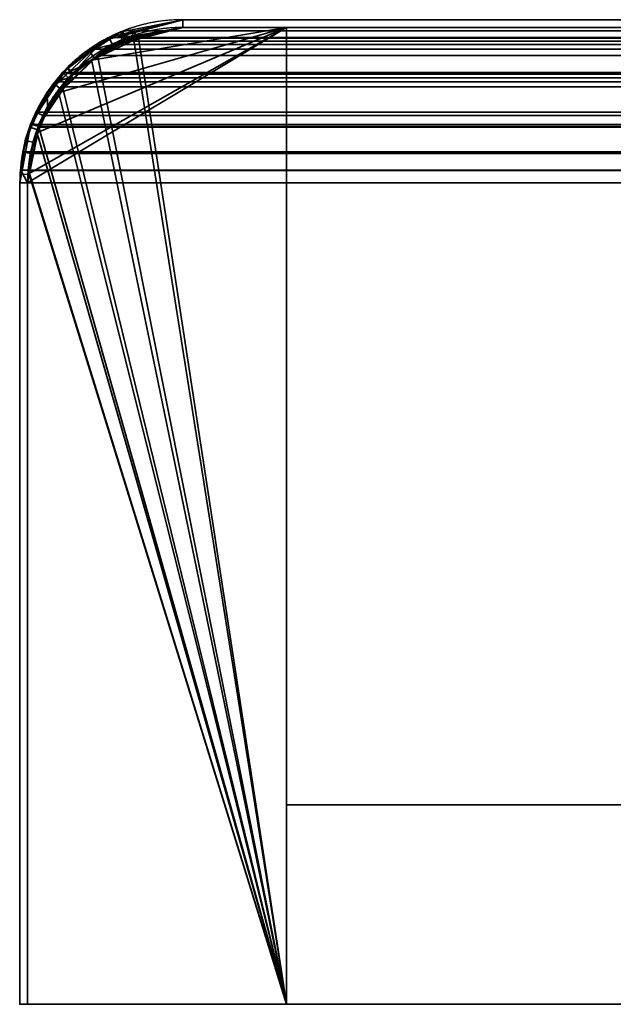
# Model space of a CAD drawing. Header units: millimetres. Extents: x -603 to 3703, y -120 to 193.
# Tile 383 of 656: x 954 to 966, y 174 to 193. Entities that reach past the tile are written whole.
import ezdxf

# ---------------------------------------------------------------- set-up
doc = ezdxf.new("R2010")
doc.units = ezdxf.units.MM
doc.layers.add('152', color=7, linetype='Continuous', true_color=0xffffff)

# ---------------------------------------------------------------- blocks, each defined once
blk = doc.blocks.new('UG_SURFACE_146')
at = {"layer": '152', "color": 14, "linetype": 'Continuous', "lineweight": 35}
for points in [[(959.35, 193.3, -4), (959.35, 174.45, -4), (954.35, 174.45, -4), (954.35, 190.3, -4)], [(954.35, 190.3, -4), (954.386, 190.481, -4), (959.35, 193.3, -4)], [(954.386, 190.481, -4), (954.544, 191.273, -4), (959.35, 193.3, -4)], [(959.35, 193.3, -4), (954.544, 191.273, -4), (954.578, 191.448, -4), (954.983, 192.054, -4)], [(954.983, 192.054, -4), (955.229, 192.421, -4), (955.596, 192.667, -4), (959.35, 193.3, -4)], [(956.401, 193.111, -4), (957.35, 193.3, -4), (959.35, 193.3, -4), (955.596, 192.667, -4)], [(956.401, 193.111, -4), (956.407, 193.052, 2077.093), (957.35, 193.3, 2076.15)], [(957.35, 193.3, 2076.15), (957.35, 193.3, -4), (956.401, 193.111, -4)], [(959.35, 174.45, 2074.15), (959.35, 193.3, 2074.15), (957.35, 193.3, 2076.15), (956.407, 193.052, 2077.093)], [(959.35, 193.3, 2074.15), (959.35, 193.3, -4), (957.35, 193.3, -4), (957.35, 193.3, 2076.15)], [(959.35, 174.45, 2074.15), (959.35, 174.45, -4), (959.35, 193.3, -4), (959.35, 193.3, 2074.15)], [(956.407, 193.052, 2077.093), (955.874, 192.912, 2077.626), (955.594, 192.652, 2077.906), (959.35, 174.45, 2074.15)], [(955.596, 192.667, -4), (956.202, 193.072, -4), (956.401, 193.111, -4)], [(956.407, 193.052, 2077.093), (956.202, 193.072, -4), (955.596, 192.667, -4)], [(955.596, 192.667, -4), (955.874, 192.912, 2077.626), (956.407, 193.052, 2077.093)], [(956.407, 193.052, 2077.093), (956.401, 193.111, -4), (956.202, 193.072, -4)], [(955.596, 192.667, -4), (955.594, 192.652, 2077.906), (955.874, 192.912, 2077.626)], [(955.594, 192.652, 2077.906), (955.596, 192.667, -4), (955.229, 192.421, -4)], [(955.594, 192.652, 2077.906), (954.952, 192.056, 2078.548), (959.35, 174.45, 2074.15)], [(954.983, 192.054, -4), (954.952, 192.056, 2078.548), (955.594, 192.652, 2077.906)], [(955.594, 192.652, 2077.906), (955.229, 192.421, -4), (954.983, 192.054, -4)], [(959.35, 174.45, 2074.15), (954.952, 192.056, 2078.548), (954.856, 191.967, 2078.645), (954.535, 191.26, 2078.965)], [(954.578, 191.448, -4), (954.535, 191.26, 2078.965), (954.856, 191.967, 2078.645)], [(954.578, 191.448, -4), (954.856, 191.967, 2078.645), (954.952, 192.056, 2078.548)], [(954.952, 192.056, 2078.548), (954.983, 192.054, -4), (954.578, 191.448, -4)], [(954.578, 191.448, -4), (954.544, 191.273, -4), (954.535, 191.26, 2078.965)], [(959.35, 174.45, 2074.15), (954.535, 191.26, 2078.965), (954.454, 191.082, 2079.046), (954.374, 190.482, 2079.126)], [(954.535, 191.26, 2078.965), (954.544, 191.273, -4), (954.386, 190.481, -4)], [(954.386, 190.481, -4), (954.454, 191.082, 2079.046), (954.535, 191.26, 2078.965)], [(954.386, 190.481, -4), (954.374, 190.482, 2079.126), (954.454, 191.082, 2079.046)], [(954.374, 190.482, 2079.126), (954.35, 190.3, 2079.15), (954.35, 174.45, 2079.15), (959.35, 174.45, 2074.15)], [(954.35, 190.3, -4), (954.35, 190.3, 2079.15), (954.374, 190.482, 2079.126)], [(954.374, 190.482, 2079.126), (954.386, 190.481, -4), (954.35, 190.3, -4)], [(954.35, 190.3, -4), (954.35, 174.45, -4), (954.35, 174.45, 2079.15), (954.35, 190.3, 2079.15)], [(954.35, 174.45, 2079.15), (954.35, 174.45, -4), (959.35, 174.45, -4), (959.35, 174.45, 2074.15)]]:
    blk.add_3dface(points, dxfattribs=at)
blk = doc.blocks.new('UG_SURFACE_147')
at = {"layer": '152', "color": 41, "linetype": 'Continuous', "lineweight": 35}
for points in [[(959.35, 193.3, -4), (1009.35, 193.3, -4), (1009.35, 178.3, -4), (959.35, 178.3, -4)], [(959.35, 193.3, -4), (959.35, 178.3, -4), (959.35, 178.3, 2074.15), (959.35, 193.3, 2074.15)], [(1009.35, 193.3, 2024.15), (1009.35, 193.3, -4), (959.35, 193.3, -4), (959.35, 193.3, 2074.15)], [(1009.35, 178.3, 2024.15), (1009.35, 193.3, 2024.15), (959.35, 193.3, 2074.15), (959.35, 178.3, 2074.15)], [(959.35, 178.3, 2074.15), (959.35, 178.3, -4), (1009.35, 178.3, -4), (1009.35, 178.3, 2024.15)]]:
    blk.add_3dface(points, dxfattribs=at)
blk = doc.blocks.new('UG_SURFACE_148')
at = {"layer": '152', "color": 7, "linetype": 'Continuous', "lineweight": 35}
for points in [[(956.404, 193.263, -4), (956.201, 193.148, 2077.299), (957.35, 193.45, 2076.15)], [(957.35, 193.45, 2076.15), (956.201, 193.148, 2077.299), (956.343, 193.126, 2077.157), (957.35, 193.3, 2076.15)], [(957.35, 193.45, 2076.15), (957.35, 193.45, -4), (956.404, 193.263, -4)], [(957.35, 193.3, -4), (956.451, 193.114, -4), (956.404, 193.263, -4), (957.35, 193.45, -4)], [(1011.35, 193.45, 2022.15), (1011.35, 193.45, -4), (957.35, 193.45, -4), (957.35, 193.45, 2076.15)], [(957.35, 193.45, -4), (1011.35, 193.45, -4), (1011.35, 193.3, -4), (957.35, 193.3, -4)], [(957.35, 193.3, 2076.15), (1011.35, 193.3, 2022.15), (1011.35, 193.45, 2022.15), (957.35, 193.45, 2076.15)], [(956.404, 193.263, -4), (956.192, 193.221, -4), (956.201, 193.148, 2077.299)], [(956.192, 193.221, -4), (956.404, 193.263, -4), (956.451, 193.114, -4), (956.249, 193.072, -4)], [(957.35, 193.3, 2076.15), (956.343, 193.126, 2077.157), (956.451, 193.114, -4)], [(956.451, 193.114, -4), (957.35, 193.3, -4), (957.35, 193.3, 2076.15)], [(1011.35, 193.3, 2022.15), (957.35, 193.3, 2076.15), (957.35, 193.3, -4), (1011.35, 193.3, -4)], [(955.123, 192.527, -4), (955.16, 192.448, 2078.341), (955.8, 193.042, 2077.7)], [(955.8, 193.042, 2077.7), (955.564, 192.822, -4), (955.123, 192.527, -4)], [(955.8, 193.042, 2077.7), (955.16, 192.448, 2078.341), (955.329, 192.518, 2078.171)], [(955.329, 192.518, 2078.171), (956.251, 193.071, 2077.249), (956.201, 193.148, 2077.299), (955.8, 193.042, 2077.7)], [(956.251, 193.071, 2077.249), (955.329, 192.518, 2078.171), (955.648, 192.704, -4)], [(956.151, 193.213, -4), (955.564, 192.822, -4), (955.8, 193.042, 2077.7)], [(956.17, 193.055, -4), (955.648, 192.704, -4), (955.564, 192.822, -4), (956.151, 193.213, -4)], [(955.648, 192.704, -4), (956.17, 193.055, -4), (956.251, 193.071, 2077.249)], [(956.151, 193.213, -4), (955.8, 193.042, 2077.7), (956.201, 193.148, 2077.299)], [(956.201, 193.148, 2077.299), (956.192, 193.221, -4), (956.151, 193.213, -4)], [(956.249, 193.072, -4), (956.17, 193.055, -4), (956.151, 193.213, -4), (956.192, 193.221, -4)], [(956.17, 193.055, -4), (956.249, 193.072, -4), (956.251, 193.071, 2077.249)], [(956.251, 193.071, 2077.249), (956.343, 193.126, 2077.157), (956.201, 193.148, 2077.299)], [(956.249, 193.072, -4), (956.451, 193.114, -4), (956.343, 193.126, 2077.157)], [(956.343, 193.126, 2077.157), (956.251, 193.071, 2077.249), (956.249, 193.072, -4)], [(955.123, 192.527, -4), (955.564, 192.822, -4), (955.648, 192.704, -4), (955.229, 192.421, -4)], [(955.229, 192.421, -4), (955.648, 192.704, -4), (955.329, 192.518, 2078.171)], [(955.16, 192.448, 2078.341), (955.123, 192.527, -4), (954.899, 192.185, -4)], [(955.229, 192.421, -4), (955.016, 192.095, -4), (954.899, 192.185, -4), (955.123, 192.527, -4)], [(955.239, 192.404, 2078.261), (955.329, 192.518, 2078.171), (955.16, 192.448, 2078.341)], [(955.329, 192.518, 2078.171), (955.239, 192.404, 2078.261), (955.229, 192.421, -4)], [(954.564, 191.402, -4), (955.016, 192.095, -4), (955.239, 192.404, 2078.261)], [(955.239, 192.404, 2078.261), (954.736, 191.773, 2078.763), (954.564, 191.402, -4)], [(954.899, 192.185, -4), (954.731, 192.05, 2078.769), (955.16, 192.448, 2078.341)], [(955.16, 192.448, 2078.341), (954.731, 192.05, 2078.769), (954.736, 191.773, 2078.763), (955.239, 192.404, 2078.261)], [(955.016, 192.095, -4), (955.229, 192.421, -4), (955.239, 192.404, 2078.261)], [(954.731, 192.05, 2078.769), (954.899, 192.185, -4), (954.423, 191.458, -4)], [(954.423, 191.458, -4), (954.899, 192.185, -4), (955.016, 192.095, -4), (954.564, 191.402, -4)], [(954.423, 191.458, -4), (954.45, 191.433, 2079.05), (954.731, 192.05, 2078.769)], [(954.579, 191.389, 2078.921), (954.736, 191.773, 2078.763), (954.731, 192.05, 2078.769), (954.45, 191.433, 2079.05)], [(954.736, 191.773, 2078.763), (954.579, 191.389, 2078.921), (954.564, 191.402, -4)], [(954.2, 190.3, 2079.3), (954.417, 191.45, -4), (954.404, 191.379, -4)], [(954.417, 191.45, -4), (954.2, 190.3, 2079.3), (954.309, 191.121, 2079.191)], [(954.2, 190.3, 2079.3), (954.404, 191.379, -4), (954.233, 190.472, -4)], [(954.547, 191.327, -4), (954.381, 190.463, -4), (954.233, 190.472, -4), (954.404, 191.379, -4)], [(954.417, 191.45, -4), (954.309, 191.121, 2079.191), (954.45, 191.433, 2079.05)], [(954.45, 191.433, 2079.05), (954.309, 191.121, 2079.191), (954.455, 191.085, 2079.046), (954.579, 191.389, 2078.921)], [(954.35, 190.3, -4), (954.381, 190.463, -4), (954.579, 191.389, 2078.921)], [(954.579, 191.389, 2078.921), (954.455, 191.085, 2079.046), (954.35, 190.3, -4)], [(954.579, 191.389, 2078.921), (954.381, 190.463, -4), (954.547, 191.327, -4)], [(954.56, 191.396, -4), (954.547, 191.327, -4), (954.404, 191.379, -4), (954.417, 191.45, -4)], [(954.45, 191.433, 2079.05), (954.423, 191.458, -4), (954.417, 191.45, -4)], [(954.564, 191.402, -4), (954.56, 191.396, -4), (954.417, 191.45, -4), (954.423, 191.458, -4)], [(954.547, 191.327, -4), (954.56, 191.396, -4), (954.579, 191.389, 2078.921)], [(954.56, 191.396, -4), (954.564, 191.402, -4), (954.579, 191.389, 2078.921)], [(954.35, 190.3, 2079.15), (954.455, 191.085, 2079.046), (954.309, 191.121, 2079.191), (954.2, 190.3, 2079.3)], [(954.455, 191.085, 2079.046), (954.35, 190.3, 2079.15), (954.35, 190.3, -4)], [(954.233, 190.472, -4), (954.2, 190.3, -4), (954.2, 190.3, 2079.3)], [(954.381, 190.463, -4), (954.35, 190.3, -4), (954.2, 190.3, -4), (954.233, 190.472, -4)], [(954.2, 190.3, -4), (954.2, 174.45, -4), (954.2, 174.45, 2079.3), (954.2, 190.3, 2079.3)], [(954.2, 190.3, 2079.3), (954.2, 174.45, 2079.3), (954.35, 174.45, 2079.15), (954.35, 190.3, 2079.15)], [(954.2, 174.45, -4), (954.2, 190.3, -4), (954.35, 190.3, -4), (954.35, 174.45, -4)], [(954.35, 190.3, 2079.15), (954.35, 174.45, 2079.15), (954.35, 174.45, -4), (954.35, 190.3, -4)], [(954.2, 174.45, 2079.3), (954.2, 174.45, -4), (954.35, 174.45, -4), (954.35, 174.45, 2079.15)]]:
    blk.add_3dface(points, dxfattribs=at)
blk = doc.blocks.new('UG_SURFACE_150')
at = {"layer": '152', "color": 7, "linetype": 'Continuous', "lineweight": 35}
for points in [[(956.45, 193.234, 2077.05), (957.35, 193.45, 2076.15), (957.35, 193.3, 2076.15), (956.252, 193.037, 2077.248)], [(956.45, 193.234, 2077.05), (2043.557, 193.293, 2077.058), (2042.65, 193.45, 2076.15)], [(2042.65, 193.45, 2076.15), (957.35, 193.45, 2076.15), (956.45, 193.234, 2077.05)], [(2042.65, 193.45, 2076.15), (1988.65, 193.45, 2022.15), (1011.35, 193.45, 2022.15), (957.35, 193.45, 2076.15)], [(1011.35, 193.3, 2022.15), (957.35, 193.3, 2076.15), (957.35, 193.45, 2076.15), (1011.35, 193.45, 2022.15)], [(955.621, 192.879, 2077.879), (2044.379, 192.864, 2077.879), (2043.708, 193.267, 2077.208)], [(955.922, 193.108, 2077.578), (955.621, 192.879, 2077.879), (2043.708, 193.267, 2077.208)], [(955.922, 193.108, 2077.578), (2043.708, 193.267, 2077.208), (2043.557, 193.293, 2077.058)], [(2043.557, 193.293, 2077.058), (956.45, 193.234, 2077.05), (955.922, 193.108, 2077.578)], [(956.252, 193.037, 2077.248), (955.99, 192.974, 2077.51), (955.922, 193.108, 2077.578), (956.45, 193.234, 2077.05)], [(956.252, 193.037, 2077.248), (957.35, 193.3, 2076.15), (2042.65, 193.3, 2076.15)], [(2042.65, 193.3, 2076.15), (2043.657, 193.126, 2077.157), (956.252, 193.037, 2077.248)], [(2042.65, 193.3, 2076.15), (957.35, 193.3, 2076.15), (1011.35, 193.3, 2022.15), (1988.65, 193.3, 2022.15)], [(955.621, 192.879, 2077.879), (955.922, 193.108, 2077.578), (955.99, 192.974, 2077.51)], [(2043.657, 193.126, 2077.157), (2043.749, 193.071, 2077.249), (956.252, 193.037, 2077.248)], [(956.252, 193.037, 2077.248), (2043.749, 193.071, 2077.249), (2044.671, 192.518, 2078.171)], [(955.029, 192.43, 2078.471), (955.621, 192.879, 2077.879), (955.99, 192.974, 2077.51), (955.235, 192.401, 2078.265)], [(2044.379, 192.864, 2077.879), (955.621, 192.879, 2077.879), (955.029, 192.43, 2078.471)], [(955.029, 192.43, 2078.471), (2044.772, 192.628, 2078.272), (2044.379, 192.864, 2077.879)], [(2044.762, 192.403, 2078.262), (955.235, 192.401, 2078.265), (955.99, 192.974, 2077.51)], [(2044.671, 192.518, 2078.171), (955.99, 192.974, 2077.51), (956.252, 193.037, 2077.248)], [(2044.671, 192.518, 2078.171), (2044.762, 192.403, 2078.262), (955.99, 192.974, 2077.51)], [(955.029, 192.43, 2078.471), (2045.086, 192.234, 2078.586), (2044.772, 192.628, 2078.272)], [(955.14, 192.329, 2078.36), (954.646, 191.599, 2078.854), (954.511, 191.664, 2078.989), (954.908, 192.25, 2078.593)], [(954.646, 191.599, 2078.854), (955.14, 192.329, 2078.36), (2045.264, 191.773, 2078.763)], [(954.908, 192.25, 2078.593), (955.029, 192.43, 2078.471), (955.14, 192.329, 2078.36)], [(955.029, 192.43, 2078.471), (954.908, 192.25, 2078.593), (2045.086, 192.234, 2078.586)], [(955.235, 192.401, 2078.265), (955.14, 192.329, 2078.36), (955.029, 192.43, 2078.471)], [(2045.264, 191.773, 2078.763), (955.14, 192.329, 2078.36), (955.235, 192.401, 2078.265)], [(955.235, 192.401, 2078.265), (2044.762, 192.403, 2078.262), (2045.264, 191.773, 2078.763)], [(2045.086, 192.234, 2078.586), (954.908, 192.25, 2078.593), (954.511, 191.664, 2078.989)], [(954.511, 191.664, 2078.989), (2045.394, 191.847, 2078.894), (2045.086, 192.234, 2078.586)], [(954.433, 191.429, 2079.067), (2045.567, 191.426, 2079.067), (2045.394, 191.847, 2078.894)], [(954.511, 191.664, 2078.989), (954.433, 191.429, 2079.067), (2045.394, 191.847, 2078.894)], [(2045.264, 191.773, 2078.763), (954.577, 191.392, 2078.923), (954.646, 191.599, 2078.854)], [(2045.264, 191.773, 2078.763), (2045.421, 191.388, 2078.922), (954.577, 191.392, 2078.923)], [(954.433, 191.429, 2079.067), (954.511, 191.664, 2078.989), (954.646, 191.599, 2078.854), (954.577, 191.392, 2078.923)], [(954.577, 191.392, 2078.923), (954.405, 190.871, 2079.095), (954.258, 190.9, 2079.242), (954.433, 191.429, 2079.067)], [(2045.567, 191.426, 2079.067), (954.433, 191.429, 2079.067), (954.258, 190.9, 2079.242)], [(954.258, 190.9, 2079.242), (2045.69, 191.124, 2079.19), (2045.567, 191.426, 2079.067)], [(954.405, 190.871, 2079.095), (954.577, 191.392, 2078.923), (2045.421, 191.388, 2078.922)], [(2045.421, 191.388, 2078.922), (2045.546, 191.085, 2079.046), (954.405, 190.871, 2079.095)], [(954.258, 190.9, 2079.242), (2045.767, 190.545, 2079.268), (2045.69, 191.124, 2079.19)], [(2045.546, 191.085, 2079.046), (2045.65, 190.3, 2079.15), (954.405, 190.871, 2079.095)], [(954.224, 190.548, 2079.276), (954.258, 190.9, 2079.242), (954.405, 190.871, 2079.095), (954.35, 190.3, 2079.15)], [(954.258, 190.9, 2079.242), (954.224, 190.548, 2079.276), (2045.767, 190.545, 2079.268)], [(2045.65, 190.3, 2079.15), (954.35, 190.3, 2079.15), (954.405, 190.871, 2079.095)], [(954.35, 190.3, 2079.15), (954.2, 190.3, 2079.3), (954.224, 190.548, 2079.276)], [(2045.767, 190.545, 2079.268), (954.224, 190.548, 2079.276), (954.2, 190.3, 2079.3)], [(954.2, 190.3, 2079.3), (2045.8, 190.3, 2079.3), (2045.767, 190.545, 2079.268)], [(954.35, 190.3, 2079.15), (954.35, 174.45, 2079.15), (954.2, 174.45, 2079.3), (954.2, 190.3, 2079.3)], [(954.2, 190.3, 2079.3), (954.2, 174.45, 2079.3), (2045.8, 174.45, 2079.3), (2045.8, 190.3, 2079.3)], [(2045.65, 190.3, 2079.15), (2045.65, 174.45, 2079.15), (954.35, 174.45, 2079.15), (954.35, 190.3, 2079.15)], [(2045.65, 174.45, 2079.15), (2045.8, 174.45, 2079.3), (954.2, 174.45, 2079.3), (954.35, 174.45, 2079.15)]]:
    blk.add_3dface(points, dxfattribs=at)
blk = doc.blocks.new('UG_SURFACE_152')
at = {"layer": '152', "color": 14, "linetype": 'Continuous', "lineweight": 35}
for points in [[(956.493, 193.095, 2077.007), (2043.514, 193.151, 2077.014), (2042.65, 193.3, 2076.15)], [(2042.65, 193.3, 2076.15), (957.35, 193.3, 2076.15), (956.493, 193.095, 2077.007)], [(956.493, 193.095, 2077.007), (957.35, 193.3, 2076.15), (959.35, 193.3, 2074.15), (959.35, 174.45, 2074.15)], [(2042.65, 193.3, 2076.15), (2040.65, 193.3, 2074.15), (959.35, 193.3, 2074.15), (957.35, 193.3, 2076.15)], [(2040.65, 174.45, 2074.15), (959.35, 174.45, 2074.15), (959.35, 193.3, 2074.15), (2040.65, 193.3, 2074.15)], [(955.703, 192.756, 2077.797), (2044.296, 192.742, 2077.796), (2043.657, 193.126, 2077.157)], [(955.99, 192.974, 2077.51), (955.703, 192.756, 2077.797), (2043.657, 193.126, 2077.157)], [(959.35, 174.45, 2074.15), (955.703, 192.756, 2077.797), (955.99, 192.974, 2077.51), (956.493, 193.095, 2077.007)], [(955.99, 192.974, 2077.51), (2043.657, 193.126, 2077.157), (2043.514, 193.151, 2077.014)], [(2043.514, 193.151, 2077.014), (956.493, 193.095, 2077.007), (955.99, 192.974, 2077.51)], [(955.024, 192.157, 2078.476), (955.14, 192.329, 2078.36), (955.703, 192.756, 2077.797), (959.35, 174.45, 2074.15)], [(2044.296, 192.742, 2077.796), (955.703, 192.756, 2077.797), (955.14, 192.329, 2078.36)], [(955.14, 192.329, 2078.36), (2044.671, 192.518, 2078.171), (2044.296, 192.742, 2077.796)], [(955.14, 192.329, 2078.36), (2044.97, 192.142, 2078.47), (2044.671, 192.518, 2078.171)], [(955.14, 192.329, 2078.36), (955.024, 192.157, 2078.476), (2044.97, 192.142, 2078.47)], [(954.572, 191.376, 2078.928), (954.646, 191.599, 2078.854), (955.024, 192.157, 2078.476), (959.35, 174.45, 2074.15)], [(2044.97, 192.142, 2078.47), (955.024, 192.157, 2078.476), (954.646, 191.599, 2078.854)], [(954.646, 191.599, 2078.854), (2045.264, 191.773, 2078.763), (2044.97, 192.142, 2078.47)], [(954.572, 191.376, 2078.928), (2045.428, 191.372, 2078.928), (2045.264, 191.773, 2078.763)], [(954.646, 191.599, 2078.854), (954.572, 191.376, 2078.928), (2045.264, 191.773, 2078.763)], [(954.373, 190.537, 2079.127), (954.405, 190.871, 2079.095), (954.572, 191.376, 2078.928), (959.35, 174.45, 2074.15)], [(2045.428, 191.372, 2078.928), (954.572, 191.376, 2078.928), (954.405, 190.871, 2079.095)], [(954.405, 190.871, 2079.095), (2045.546, 191.085, 2079.046), (2045.428, 191.372, 2078.928)], [(954.405, 190.871, 2079.095), (2045.619, 190.533, 2079.119), (2045.546, 191.085, 2079.046)], [(954.405, 190.871, 2079.095), (954.373, 190.537, 2079.127), (2045.619, 190.533, 2079.119)], [(2045.619, 190.533, 2079.119), (954.373, 190.537, 2079.127), (954.35, 190.3, 2079.15)], [(959.35, 174.45, 2074.15), (954.35, 174.45, 2079.15), (954.35, 190.3, 2079.15), (954.373, 190.537, 2079.127)], [(954.35, 190.3, 2079.15), (2045.65, 190.3, 2079.15), (2045.619, 190.533, 2079.119)], [(954.35, 190.3, 2079.15), (954.35, 174.45, 2079.15), (2045.65, 174.45, 2079.15), (2045.65, 190.3, 2079.15)], [(2040.65, 174.45, 2074.15), (2045.65, 174.45, 2079.15), (954.35, 174.45, 2079.15), (959.35, 174.45, 2074.15)]]:
    blk.add_3dface(points, dxfattribs=at)
blk = doc.blocks.new('UG_SURFACE_153')
at = {"layer": '152', "color": 41, "linetype": 'Continuous', "lineweight": 35}
for points in [[(959.35, 178.3, 2074.15), (959.35, 193.3, 2074.15), (1009.35, 193.3, 2024.15), (1009.35, 178.3, 2024.15)], [(959.35, 193.3, 2074.15), (959.35, 178.3, 2074.15), (2040.65, 178.3, 2074.15), (2040.65, 193.3, 2074.15)], [(2040.65, 193.3, 2074.15), (1990.65, 193.3, 2024.15), (1009.35, 193.3, 2024.15), (959.35, 193.3, 2074.15)], [(1990.65, 178.3, 2024.15), (2040.65, 178.3, 2074.15), (959.35, 178.3, 2074.15), (1009.35, 178.3, 2024.15)]]:
    blk.add_3dface(points, dxfattribs=at)

msp = doc.modelspace()

# ---------------------------------------------------------------- linework, layer by layer
at = {"layer": '152', "color": 252, "linetype": 'Continuous', "lineweight": -3, "true_color": 0x939598}
for p, q in [((957.35, 193.45, -4), (957.35, 193.45, 2076.15)), ((1011.35, 193.45, 2022.15), (957.35, 193.45, 2076.15)), ((957.35, 193.45, 2076.15), (1011.35, 193.45, 2022.15)), ((957.35, 193.45, 2076.15), (2042.65, 193.45, 2076.15)), ((957.35, 193.45, -4), (1011.35, 193.45, -4)), ((957.35, 193.3, -4), (957.35, 193.3, 2076.15)), ((1011.35, 193.3, 2022.15), (957.35, 193.3, 2076.15)), ((957.35, 193.3, -4), (1011.35, 193.3, -4)), ((957.35, 193.3, -4), (959.35, 193.3, -4)), ((957.35, 193.3, 2076.15), (959.35, 193.3, 2074.15)), ((957.35, 193.3, 2076.15), (2042.65, 193.3, 2076.15)), ((959.35, 193.3, 2074.15), (957.35, 193.3, 2076.15)), ((957.35, 193.3, 2076.15), (1011.35, 193.3, 2022.15)), ((959.35, 193.3, 2074.15), (959.35, 174.45, 2074.15)), ((959.35, 178.3, -4), (959.35, 193.3, -4)), ((959.35, 193.3, -4), (959.35, 193.3, 2074.15)), ((959.35, 178.3, 2074.15), (959.35, 193.3, 2074.15)), ((1009.35, 193.3, 2024.15), (959.35, 193.3, 2074.15)), ((959.35, 193.3, -4), (959.35, 193.3, 2074.15)), ((959.35, 193.3, -4), (959.35, 174.45, -4)), ((959.35, 193.3, -4), (1009.35, 193.3, -4)), ((959.35, 193.3, 2074.15), (2040.65, 193.3, 2074.15)), ((959.35, 193.3, 2074.15), (2040.65, 193.3, 2074.15)), ((959.35, 193.3, 2074.15), (959.35, 174.45, 2074.15)), ((959.35, 193.3, 2074.15), (959.35, 178.3, 2074.15)), ((959.35, 193.3, 2074.15), (1009.35, 193.3, 2024.15)), ((954.2, 174.45, -4), (954.2, 190.3, -4)), ((954.2, 174.45, 2079.3), (954.2, 190.3, 2079.3)), ((954.2, 190.3, 2079.3), (954.2, 174.45, 2079.3)), ((954.2, 190.3, 2079.3), (2045.8, 190.3, 2079.3)), ((954.2, 190.3, -4), (954.2, 190.3, 2079.3)), ((954.35, 174.45, 2079.15), (954.35, 190.3, 2079.15)), ((954.35, 190.3, -4), (954.35, 190.3, 2079.15)), ((954.35, 190.3, -4), (954.35, 190.3, 2079.15)), ((954.35, 174.45, -4), (954.35, 190.3, -4)), ((954.35, 174.45, -4), (954.35, 190.3, -4)), ((954.35, 190.3, 2079.15), (954.35, 174.45, 2079.15)), ((954.35, 174.45, 2079.15), (954.35, 190.3, 2079.15)), ((954.35, 174.45, 2079.15), (954.35, 190.3, 2079.15)), ((954.35, 190.3, 2079.15), (2045.65, 190.3, 2079.15)), ((954.35, 190.3, 2079.15), (2045.65, 190.3, 2079.15)), ((1009.35, 178.3, 2024.15), (959.35, 178.3, 2074.15)), ((959.35, 178.3, 2074.15), (1009.35, 178.3, 2024.15)), ((959.35, 178.3, 2074.15), (2040.65, 178.3, 2074.15)), ((1009.35, 178.3, -4), (959.35, 178.3, -4)), ((959.35, 178.3, -4), (959.35, 178.3, 2074.15)), ((954.35, 174.45, -4), (954.2, 174.45, -4)), ((954.2, 174.45, 2079.3), (954.35, 174.45, 2079.15)), ((954.2, 174.45, 2079.3), (2045.8, 174.45, 2079.3)), ((954.2, 174.45, -4), (954.2, 174.45, 2079.3)), ((954.35, 174.45, 2079.15), (954.2, 174.45, 2079.3)), ((954.35, 174.45, 2079.15), (2045.65, 174.45, 2079.15)), ((954.35, 174.45, -4), (954.35, 174.45, 2079.15)), ((954.35, 174.45, -4), (954.35, 174.45, 2079.15)), ((959.35, 174.45, 2074.15), (954.35, 174.45, 2079.15)), ((954.35, 174.45, 2079.15), (2045.65, 174.45, 2079.15)), ((954.35, 174.45, 2079.15), (959.35, 174.45, 2074.15)), ((959.35, 174.45, -4), (954.35, 174.45, -4)), ((959.35, 174.45, -4), (959.35, 174.45, 2074.15)), ((959.35, 174.45, 2074.15), (2040.65, 174.45, 2074.15))]:
    msp.add_line(p, q, dxfattribs=at)
msp.add_arc((957.35, 190.3, -4), 3, 90, 180, dxfattribs=at)
for points, knots in [([(957.35, 193.45, 2076.15), (956.637, 193.45, 2076.863), (955.928, 193.221, 2077.572), (955.018, 192.454, 2078.482), (954.741, 192.124, 2078.759), (954.327, 191.299, 2079.173), (954.2, 190.808, 2079.3), (954.2, 190.3, 2079.3)], [0, 0, 0, 0, 0.5, 0.5, 0.75, 0.75, 1, 1, 1, 1]), ([(957.35, 193.3, 2076.15), (956.671, 193.3, 2076.829), (955.996, 193.082, 2077.504), (955.129, 192.352, 2078.371), (954.865, 192.037, 2078.635), (954.471, 191.251, 2079.029), (954.35, 190.784, 2079.15), (954.35, 190.3, 2079.15)], [0, 0, 0, 0, 0.5, 0.5, 0.75, 0.75, 1, 1, 1, 1]), ([(957.35, 193.3, -4), (956.562, 193.3, -4), (955.784, 192.977, -4), (954.673, 191.866, -4), (954.35, 191.088, -4), (954.35, 190.3, -4)], [0, 0, 0, 0, 0.5, 0.5, 1, 1, 1, 1]), ([(957.35, 193.3, 2076.15), (956.677, 193.3, 2076.823), (955.999, 193.085, 2077.501), (955.126, 192.349, 2078.374), (954.863, 192.033, 2078.637), (954.471, 191.25, 2079.029), (954.35, 190.785, 2079.15), (954.35, 190.3, 2079.15)], [0, 0, 0, 0, 0.5, 0.5, 0.75, 0.75, 1, 1, 1, 1]), ([(957.35, 193.3, 2076.15), (956.671, 193.3, 2076.829), (955.996, 193.082, 2077.504), (955.129, 192.352, 2078.371), (954.865, 192.037, 2078.635), (954.471, 191.251, 2079.029), (954.35, 190.784, 2079.15), (954.35, 190.3, 2079.15)], [0, 0, 0, 0, 0.5, 0.5, 0.75, 0.75, 1, 1, 1, 1])]:
    msp.add_open_spline(points, degree=3, knots=knots, dxfattribs=at)
for points in [[(957.35, 193.45, 2076.15), (954.2, 193.45, 2079.3), (954.2, 190.3, 2079.3)], [(957.35, 193.45, -4), (954.2, 193.45, -4), (954.2, 190.3, -4)], [(957.35, 193.3, 2076.15), (954.35, 193.3, 2079.15), (954.35, 190.3, 2079.15)]]:
    msp.add_rational_spline(points, [1, 0.707106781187, 1], degree=2, dxfattribs=at)
for points, degree in [([(957.35, 193.3, -4), (957.35, 193.45, -4)], 1), ([(957.35, 193.3, 2076.15), (1319.117, 193.3, 2076.15), (1680.883, 193.3, 2076.15), (2042.65, 193.3, 2076.15)], 3), ([(957.35, 193.3, -4), (957.35, 193.3, 689.383), (957.35, 193.3, 1382.767), (957.35, 193.3, 2076.15)], 3), ([(954.35, 190.3, -4), (954.2, 190.3, -4)], 1)]:
    msp.add_open_spline(points, degree=degree, dxfattribs=at)

# ---------------------------------------------------------------- block references
for name in ['UG_SURFACE_148', 'UG_SURFACE_150', 'UG_SURFACE_146', 'UG_SURFACE_152', 'UG_SURFACE_147', 'UG_SURFACE_153']:
    msp.add_blockref(name, (0, 0), dxfattribs=at)

doc.saveas('drawing.dxf')
